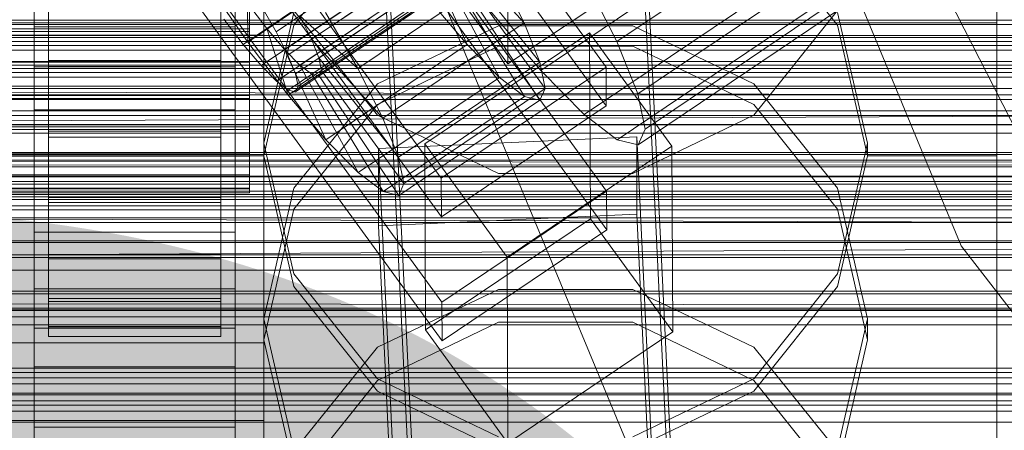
# Model space of a CAD drawing. Header units: millimetres. Extents: x -4738 to 65662, y -68080 to 6847.
# Tile 273 of 656: x 132 to 201, y -34313 to -34285. Entities that reach past the tile are written whole.
import ezdxf

# ---------------------------------------------------------------- set-up
doc = ezdxf.new("R2010")
doc.units = ezdxf.units.MM
for name, color, linetype, lineweight in [('COTAS_O', 1, 'Continuous', 0), ('COTAS_P', 1, 'Continuous', 0), ('frontal_briquetadora', 7, 'Continuous', 0), ('frontal_C01', 7, 'Continuous', 0), ('frontal_C02', 7, 'Continuous', 0), ('frontal_C03', 7, 'Continuous', 0), ('frontal_mezcladora', 7, 'Continuous', 0), ('frontal_secador', 7, 'Continuous', 0)]:
    doc.layers.add(name, color=color, linetype=linetype, lineweight=lineweight)
doc.dimstyles.new('R19_100', dxfattribs={"dimtxt": 250, "dimasz": 150, "dimexe": 150, "dimexo": 80, "dimgap": 100, "dimtad": 1, "dimtih": 1, "dimtoh": 1, "dimdsep": 46, "dimcen": 0.09, "dimadec": 0, "dimazin": 0, "dimtfac": 1, "dimtdec": 4, "dimtofl": 0, "dimtmove": 0, "dimatfit": 3, "dimfxl": 1, "dimtolj": 1, "dimtzin": 0, "dimarcsym": 0})

# ---------------------------------------------------------------- blocks, each defined once
blk = doc.blocks.new('DIM_R30_48')
at = {"layer": 'COTAS_O'}
for p, q in [((-1725, -33700), (-1575, -33655)), ((1725, -33700), (1575, -33655)), ((-1725, -34400), (-1725, -33700)), ((-1725, -33700), (1725, -33700)), ((-1725, -33700), (-1575, -33745)), ((1725, -33700), (1575, -33745)), ((1725, -34400), (1725, -33700))]:
    blk.add_line(p, q, dxfattribs=at)
blk.add_text('3450 O', height=250, dxfattribs=at).set_placement((0, -33600))
blk = doc.blocks.new('DIM_R30_49')
at = {"layer": 'COTAS_P'}
for p, q in [((-150, -32300), (550, -32300)), ((550, -32300), (505, -32450)), ((550, -34900), (550, -32300)), ((550, -32300), (595, -32450)), ((550, -34900), (505, -34750)), ((550, -34900), (595, -34750)), ((-150, -34900), (550, -34900))]:
    blk.add_line(p, q, dxfattribs=at)
blk.add_text('2600 P', height=250, rotation=90, dxfattribs=at).set_placement((450, -33600))
blk = doc.blocks.new('DIM_R30_52')
at = {"layer": 'COTAS_O'}
for p, q in [((-650, -34200), (-500, -34155)), ((650, -34200), (500, -34155)), ((-650, -34900), (-650, -34200)), ((-650, -34200), (650, -34200)), ((-650, -34200), (-500, -34245)), ((650, -34200), (500, -34245)), ((650, -34900), (650, -34200))]:
    blk.add_line(p, q, dxfattribs=at)
blk.add_text('1300 O', height=250, dxfattribs=at).set_placement((0, -34100))
blk = doc.blocks.new('DIM_R30_57')
at = {"layer": 'COTAS_P'}
for p, q in [((-305, -34680), (395, -34680)), ((395, -34680), (350, -34830)), ((395, -36000), (395, -34680)), ((395, -34680), (440, -34830)), ((395, -36000), (350, -35850)), ((395, -36000), (440, -35850)), ((-305, -36000), (395, -36000))]:
    blk.add_line(p, q, dxfattribs=at)
blk.add_text('1320 P', height=250, rotation=90, dxfattribs=at).set_placement((295, -35340))

msp = doc.modelspace()

# ---------------------------------------------------------------- linework, layer by layer
at = {"layer": 'frontal_briquetadora'}
for p, q in [((200, -34284.973), (200, -34267.941)), ((200, -34288.446), (200, -34268.879)), ((200, -34288.435), (200, -34268.884)), ((200, -34289.306), (200, -34270.216)), ((200, -34272.021), (200, -34289.389)), ((200, -34274.379), (200, -34294.247)), ((200, -34275), (200, -34294.5)), ((200, -34275), (200, -34294.021)), ((200, -34275), (200, -34292.221)), ((200, -34275), (200, -34294.515)), ((200, -34275), (200, -34294.867)), ((200, -34295.487), (200, -34275.621)), ((151.08, -34285.14), (156.906, -34277.832)), ((183.094, -34277.832), (188.92, -34285.14)), ((200, -34293.039), (200, -34277.979)), ((200, -34279.784), (200, -34298.691)), ((200, -34281.116), (200, -34300.517)), ((200, -34281.121), (200, -34300.538)), ((200, -34282.059), (200, -34296.162)), ((151.08, -34284.263), (149, -34293.364)), ((156.906, -34291.418), (151.08, -34284.112)), ((188.92, -34284.112), (183.094, -34291.418)), ((191, -34293.364), (188.92, -34284.263)), ((-160, -34284.973), (200, -34284.973)), ((149, -34294.247), (151.08, -34285.14)), ((156.907, -34289.221), (165.327, -34285.179)), ((165.327, -34285.179), (174.673, -34285.179)), ((174.673, -34285.179), (183.093, -34289.221)), ((188.92, -34285.14), (191, -34294.247)), ((200, -34302.341), (200, -34284.973)), ((165.326, -34286.607), (156.906, -34290.664)), ((174.674, -34286.607), (165.326, -34286.607)), ((183.094, -34290.664), (174.674, -34286.607)), ((200, -34307.656), (200, -34288.435)), ((200, -34307.682), (200, -34288.446)), ((-160, -34289.389), (200, -34289.389)), ((151.08, -34296.503), (156.907, -34289.221)), ((183.093, -34289.221), (188.92, -34296.503)), ((200, -34307.847), (200, -34289.306)), ((200, -34289.389), (200, -34306.421)), ((156.906, -34290.664), (151.08, -34297.965)), ((188.92, -34297.964), (183.094, -34290.664)), ((165.326, -34295.473), (156.906, -34291.418)), ((183.094, -34291.418), (174.674, -34295.473)), ((200, -34292.221), (200, -34306.82)), ((200, -34303.498), (200, -34293.039)), ((149, -34293.364), (149, -34294.247)), ((149, -34293.364), (151.08, -34302.464)), ((188.92, -34302.464), (191, -34293.364)), ((191, -34293.364), (191, -34294.247)), ((149, -34294.247), (131, -34294.247)), ((151.08, -34303.343), (149, -34294.247)), ((191, -34294.247), (188.92, -34303.343)), ((200, -34294.247), (191, -34294.247)), ((200, -34294.021), (200, -34312.312)), ((200, -34294.247), (200, -34314.065)), ((200, -34294.5), (200, -34313.519)), ((200, -34294.515), (200, -34313.55)), ((200, -34294.867), (200, -34314.683)), ((174.674, -34295.473), (165.326, -34295.473)), ((200, -34315.301), (200, -34295.487)), ((149, -34305.584), (151.08, -34296.503)), ((188.92, -34296.503), (191, -34305.584)), ((200, -34296.162), (200, -34305.188)), ((151.08, -34297.965), (149, -34307.055)), ((191, -34307.055), (188.92, -34297.964)), ((200, -34298.691), (200, -34316.687)), ((200, -34300.517), (200, -34319.289)), ((200, -34300.538), (200, -34319.325)), ((151.08, -34302.464), (156.907, -34309.762)), ((183.093, -34309.762), (188.92, -34302.464)), ((200, -34317.401), (200, -34302.341)), ((156.906, -34310.629), (151.08, -34303.343)), ((188.92, -34303.343), (183.094, -34310.629)), ((156.907, -34307.571), (165.327, -34303.551)), ((165.327, -34303.551), (174.673, -34303.551)), ((174.673, -34303.551), (183.093, -34307.571)), ((200, -34307.765), (200, -34303.498)), ((200, -34305.188), (200, -34307.765)), ((149, -34305.584), (149, -34307.055)), ((151.08, -34314.665), (149, -34305.584)), ((165.326, -34305.831), (156.906, -34309.876)), ((174.674, -34305.831), (165.326, -34305.831)), ((183.094, -34309.876), (174.674, -34305.831)), ((191, -34305.584), (188.92, -34314.665)), ((191, -34305.584), (191, -34307.055)), ((200, -34306.421), (200, -34320.524)), ((200, -34306.82), (200, -34316.575)), ((149, -34307.055), (151.08, -34316.128)), ((151.08, -34314.816), (156.907, -34307.571)), ((183.093, -34307.571), (188.92, -34314.816)), ((188.92, -34316.128), (191, -34307.055)), ((200, -34326.072), (200, -34307.656)), ((200, -34326.113), (200, -34307.682)), ((200, -34325.125), (200, -34307.847)), ((156.906, -34309.876), (151.08, -34317.151)), ((156.907, -34309.762), (165.327, -34313.812)), ((174.673, -34313.812), (183.093, -34309.762)), ((188.92, -34317.151), (183.094, -34309.876)), ((165.326, -34314.669), (156.906, -34310.629)), ((183.094, -34310.629), (174.674, -34314.669)), ((200, -34312.312), (200, -34329.168))]:
    msp.add_line(p, q, dxfattribs=at)
at = {"layer": 'frontal_C01'}
for p, q in [((149.85, -34285.602), (363.648, -34141.374)), ((147.554, -34286.48), (361.352, -34142.252)), ((150.672, -34287.233), (364.471, -34143.005)), ((148.798, -34287.95), (362.596, -34143.721)), ((151.191, -34288.527), (364.989, -34144.299)), ((149.865, -34289.034), (363.664, -34144.806)), ((151.369, -34289.397), (365.168, -34145.169)), ((150.683, -34289.659), (364.482, -34145.431)), ((151.196, -34289.783), (364.995, -34145.555)), ((173.554, -34286.276), (357.863, -34161.941)), ((168.263, -34288.299), (352.572, -34163.964)), ((175.016, -34289.929), (359.326, -34165.594)), ((171.275, -34291.359), (355.584, -34167.025)), ((175.521, -34292.384), (359.83, -34168.049)), ((173.584, -34293.124), (357.893, -34168.79)), ((175.032, -34293.474), (359.341, -34169.139)), ((145.277, -34250.21), (172.809, -34288.064)), ((172.821, -34290.76), (145.289, -34252.906)), ((161.341, -34295.801), (133.809, -34257.946)), ((145.315, -34258.838), (172.847, -34296.692)), ((133, -34306.231), (133, -34260.008)), ((147, -34260.008), (147, -34306.231)), ((133.821, -34260.642), (161.353, -34298.497)), ((172.859, -34299.388), (145.327, -34261.534)), ((133, -34262.704), (133, -34308.927)), ((147, -34308.927), (147, -34262.704)), ((161.379, -34304.428), (133.847, -34266.574)), ((133, -34314.858), (133, -34268.636)), ((147, -34268.636), (147, -34314.858)), ((133.859, -34269.27), (161.391, -34307.125)), ((133, -34271.332), (133, -34317.555)), ((147, -34317.555), (147, -34271.332)), ((159.022, -34278.744), (149.192, -34285.375)), ((147.868, -34286.317), (157.698, -34279.686)), ((162.14, -34279.497), (152.311, -34286.128)), ((167.102, -34284.978), (162.14, -34279.497)), ((160.266, -34280.213), (150.436, -34286.844)), ((162.659, -34280.791), (152.829, -34287.422)), ((163.144, -34286.491), (160.266, -34280.213)), ((168.196, -34287.711), (162.659, -34280.791)), ((161.333, -34281.298), (151.503, -34287.929)), ((155.535, -34288.167), (165.365, -34281.536)), ((165.397, -34288.781), (161.333, -34281.298)), ((167.102, -34284.978), (165.365, -34281.536)), ((162.151, -34281.923), (152.321, -34288.554)), ((162.664, -34282.047), (152.835, -34288.678)), ((162.837, -34281.661), (153.008, -34288.292)), ((167.125, -34290.101), (162.151, -34281.923)), ((168.208, -34290.362), (162.664, -34282.047)), ((168.573, -34289.547), (162.837, -34281.661)), ((171.232, -34281.674), (173.554, -34286.276)), ((134, -34282.696), (134, -34285.392)), ((134, -34282.696), (134, -34287.606)), ((147.868, -34286.317), (145.047, -34282.264)), ((146, -34285.392), (146, -34282.696)), ((146, -34287.606), (146, -34282.696)), ((134, -34285.587), (134, -34283.107)), ((134, -34288.031), (134, -34283.107)), ((134, -34285.392), (134, -34283.232)), ((134, -34283.406), (134, -34285.587)), ((146, -34283.107), (146, -34285.587)), ((146, -34283.107), (146, -34288.031)), ((146, -34283.232), (146, -34285.392)), ((146, -34285.587), (146, -34283.406)), ((148, -34285.392), (148, -34283.232)), ((148, -34283.406), (148, -34285.587)), ((150.688, -34290.02), (160.518, -34283.389)), ((160.518, -34283.389), (163.144, -34286.491)), ((147.856, -34283.621), (147.868, -34286.317)), ((147.856, -34283.621), (149.192, -34285.375)), ((148.779, -34283.747), (149.85, -34285.602)), ((153.275, -34284.25), (155.535, -34288.167)), ((168.263, -34288.299), (164.752, -34284.152)), ((147.554, -34286.48), (146.218, -34284.726)), ((152.311, -34286.128), (151.488, -34284.497)), ((151.488, -34284.497), (155.535, -34288.167)), ((148, -34285.392), (-148, -34285.392)), ((-148, -34285.587), (148, -34285.587)), ((134, -34285.392), (146, -34285.392)), ((134, -34287.718), (134, -34285.392)), ((146, -34285.587), (134, -34285.587)), ((134, -34285.587), (134, -34287.919)), ((146, -34285.392), (146, -34287.718)), ((146, -34287.919), (146, -34285.587)), ((148, -34287.718), (148, -34285.392)), ((148, -34285.587), (148, -34287.919)), ((149.192, -34285.375), (150.688, -34290.02)), ((149.192, -34285.375), (150.436, -34286.844)), ((149.85, -34285.602), (150.672, -34287.233)), ((157.272, -34291.609), (167.102, -34284.978)), ((168.196, -34287.711), (167.102, -34284.978)), ((150.688, -34290.02), (147.868, -34286.317)), ((152.829, -34287.422), (152.311, -34286.128)), ((152.311, -34286.128), (157.272, -34291.609)), ((160.19, -34293.415), (171.658, -34285.678)), ((171.658, -34285.678), (171.715, -34298.62)), ((171.658, -34285.678), (177.394, -34293.565)), ((173.554, -34286.276), (175.016, -34289.929)), ((148.798, -34287.95), (147.554, -34286.48)), ((150.436, -34286.844), (153.314, -34293.123)), ((150.436, -34286.844), (151.503, -34287.929)), ((153.314, -34293.123), (163.144, -34286.491)), ((163.144, -34286.491), (165.397, -34288.781)), ((134, -34287.718), (134, -34287.606)), ((134, -34287.606), (134, -34292.53)), ((134, -34287.606), (146, -34287.606)), ((146, -34292.53), (146, -34287.606)), ((146, -34287.606), (146, -34287.718)), ((150.672, -34287.233), (151.191, -34288.527)), ((153.008, -34288.292), (152.829, -34287.422)), ((152.829, -34287.422), (158.366, -34294.342)), ((-148, -34287.718), (148, -34287.718)), ((-148, -34287.919), (148, -34287.919)), ((134, -34290.05), (134, -34287.718)), ((146, -34287.718), (134, -34287.718)), ((134, -34287.919), (134, -34288.031)), ((146, -34287.919), (134, -34287.919)), ((134, -34287.919), (134, -34290.245)), ((134, -34288.031), (146, -34288.031)), ((134, -34292.941), (134, -34288.031)), ((146, -34287.718), (146, -34290.05)), ((146, -34288.031), (146, -34287.919)), ((146, -34290.245), (146, -34287.919)), ((146, -34288.031), (146, -34292.941)), ((148, -34290.05), (148, -34287.718)), ((148, -34287.919), (148, -34290.245)), ((149.865, -34289.034), (148.798, -34287.95)), ((151.503, -34287.929), (155.567, -34295.412)), ((151.503, -34287.929), (152.321, -34288.554)), ((152.835, -34288.678), (153.008, -34288.292)), ((153.008, -34288.292), (158.743, -34296.178)), ((155.535, -34288.167), (157.272, -34291.609)), ((158.366, -34294.342), (168.196, -34287.711)), ((172.809, -34288.064), (161.341, -34295.801)), ((168.573, -34289.547), (168.196, -34287.711)), ((171.275, -34291.359), (168.263, -34288.299)), ((172.821, -34290.76), (172.809, -34288.064)), ((150.683, -34289.659), (149.865, -34289.034)), ((151.191, -34288.527), (151.369, -34289.397)), ((152.321, -34288.554), (157.295, -34296.732)), ((152.321, -34288.554), (152.835, -34288.678)), ((152.835, -34288.678), (158.378, -34296.993)), ((155.567, -34295.412), (165.397, -34288.781)), ((165.397, -34288.781), (167.125, -34290.101)), ((151.196, -34289.783), (150.683, -34289.659)), ((151.369, -34289.397), (151.196, -34289.783)), ((158.743, -34296.178), (168.573, -34289.547)), ((168.208, -34290.362), (168.573, -34289.547)), ((-148, -34290.05), (148, -34290.05)), ((-148, -34290.245), (148, -34290.245)), ((134, -34292.231), (134, -34290.05)), ((134, -34290.05), (134, -34292.53)), ((146, -34290.05), (134, -34290.05)), ((134, -34290.245), (134, -34292.941)), ((146, -34290.245), (134, -34290.245)), ((134, -34290.245), (134, -34292.405)), ((146, -34292.53), (146, -34290.05)), ((146, -34290.05), (146, -34292.231)), ((146, -34292.941), (146, -34290.245)), ((146, -34292.405), (146, -34290.245)), ((148, -34292.231), (148, -34290.05)), ((148, -34290.245), (148, -34292.405)), ((153.314, -34293.123), (150.688, -34290.02)), ((157.295, -34296.732), (167.125, -34290.101)), ((158.378, -34296.993), (168.208, -34290.362)), ((167.125, -34290.101), (168.208, -34290.362)), ((175.016, -34289.929), (175.521, -34292.384)), ((161.353, -34298.497), (172.821, -34290.76)), ((157.272, -34291.609), (158.366, -34294.342)), ((173.584, -34293.124), (171.275, -34291.359)), ((-148, -34292.231), (148, -34292.231)), ((-148, -34292.405), (148, -34292.405)), ((134, -34294.111), (134, -34292.231)), ((134, -34292.231), (134, -34297.134)), ((146, -34292.231), (134, -34292.231)), ((134, -34292.405), (134, -34297.502)), ((146, -34292.405), (134, -34292.405)), ((134, -34292.405), (134, -34294.253)), ((146, -34297.134), (146, -34292.231)), ((146, -34292.231), (146, -34294.111)), ((146, -34297.502), (146, -34292.405)), ((146, -34294.253), (146, -34292.405)), ((148, -34294.111), (148, -34292.231)), ((148, -34292.405), (148, -34294.253)), ((175.521, -34292.384), (175.032, -34293.474)), ((134, -34292.53), (134, -34297.134)), ((134, -34292.53), (146, -34292.53)), ((134, -34292.941), (146, -34292.941)), ((134, -34297.502), (134, -34292.941)), ((146, -34297.134), (146, -34292.53)), ((146, -34292.941), (146, -34297.502)), ((155.567, -34295.412), (153.314, -34293.123)), ((156.962, -34293.72), (174.943, -34292.921)), ((175.032, -34293.474), (173.584, -34293.124)), ((174.943, -34292.921), (174.943, -34298.314)), ((174.943, -34292.921), (177.811, -34352.709)), ((156.962, -34299.114), (156.962, -34293.72)), ((159.83, -34353.509), (156.962, -34293.72)), ((160.247, -34306.356), (160.19, -34293.415)), ((165.926, -34301.301), (160.19, -34293.415)), ((177.394, -34293.565), (165.926, -34301.301)), ((177.451, -34306.506), (177.394, -34293.565)), ((-148, -34294.111), (148, -34294.111)), ((-148, -34294.253), (148, -34294.253)), ((134, -34295.562), (134, -34294.111)), ((134, -34294.111), (134, -34301.102)), ((146, -34294.111), (134, -34294.111)), ((134, -34294.253), (134, -34301.403)), ((146, -34294.253), (134, -34294.253)), ((134, -34294.253), (134, -34295.663)), ((146, -34301.102), (146, -34294.111)), ((146, -34294.111), (146, -34295.562)), ((146, -34301.403), (146, -34294.253)), ((146, -34295.663), (146, -34294.253)), ((148, -34295.562), (148, -34294.111)), ((148, -34294.253), (148, -34295.663)), ((158.366, -34294.342), (158.743, -34296.178)), ((-148, -34295.562), (148, -34295.562)), ((-148, -34295.663), (148, -34295.663)), ((134, -34296.485), (134, -34295.562)), ((134, -34295.562), (134, -34304.166)), ((146, -34295.562), (134, -34295.562)), ((134, -34295.663), (134, -34304.378)), ((146, -34295.663), (134, -34295.663)), ((134, -34295.663), (134, -34296.537)), ((146, -34304.166), (146, -34295.562)), ((146, -34295.562), (146, -34296.485)), ((146, -34304.378), (146, -34295.663)), ((146, -34296.537), (146, -34295.663)), ((148, -34296.485), (148, -34295.562)), ((148, -34295.663), (148, -34296.537)), ((157.295, -34296.732), (155.567, -34295.412)), ((161.341, -34295.801), (161.353, -34298.497)), ((-148, -34296.485), (148, -34296.485)), ((-148, -34296.537), (148, -34296.537)), ((134, -34296.818), (134, -34296.485)), ((134, -34296.485), (134, -34306.115)), ((146, -34296.485), (134, -34296.485)), ((134, -34296.537), (134, -34306.225)), ((146, -34296.537), (134, -34296.537)), ((134, -34296.537), (134, -34296.818)), ((146, -34306.115), (146, -34296.485)), ((146, -34296.485), (146, -34296.818)), ((146, -34306.225), (146, -34296.537)), ((146, -34296.818), (146, -34296.537)), ((148, -34296.818), (148, -34296.485)), ((148, -34296.537), (148, -34296.818)), ((158.743, -34296.178), (158.378, -34296.993)), ((-148, -34296.818), (148, -34296.818)), ((134, -34296.818), (134, -34306.817)), ((146, -34296.818), (134, -34296.818)), ((134, -34297.134), (134, -34301.102)), ((134, -34297.134), (146, -34297.134)), ((146, -34306.817), (146, -34296.818)), ((146, -34301.102), (146, -34297.134)), ((158.378, -34296.993), (157.295, -34296.732)), ((172.847, -34296.692), (161.379, -34304.428)), ((172.859, -34299.388), (172.847, -34296.692)), ((134, -34297.502), (146, -34297.502)), ((134, -34301.403), (134, -34297.502)), ((146, -34297.502), (146, -34301.403)), ((174.943, -34298.314), (156.962, -34299.114)), ((171.715, -34298.62), (160.247, -34306.356)), ((177.451, -34306.506), (171.715, -34298.62)), ((177.811, -34358.103), (174.943, -34298.314)), ((159.83, -34358.902), (156.962, -34299.114)), ((161.391, -34307.125), (172.859, -34299.388)), ((134, -34301.102), (134, -34304.166)), ((134, -34301.102), (146, -34301.102)), ((134, -34301.403), (146, -34301.403)), ((134, -34304.378), (134, -34301.403)), ((146, -34304.166), (146, -34301.102)), ((146, -34301.403), (146, -34304.378)), ((165.926, -34301.301), (165.983, -34314.242)), ((133, -34316.438), (133, -34303.496)), ((133, -34303.496), (147, -34303.496)), ((133, -34313.126), (133, -34303.496)), ((147, -34303.496), (147, -34316.438)), ((147, -34303.496), (147, -34313.126)), ((134, -34304.166), (134, -34306.115)), ((134, -34304.166), (146, -34304.166)), ((134, -34304.378), (146, -34304.378)), ((134, -34306.225), (134, -34304.378)), ((146, -34306.115), (146, -34304.166)), ((146, -34304.378), (146, -34306.225)), ((161.379, -34304.428), (161.391, -34307.125)), ((134, -34306.115), (134, -34306.817)), ((134, -34306.115), (146, -34306.115)), ((146, -34306.817), (146, -34306.115)), ((147, -34306.231), (133, -34306.231)), ((133, -34306.231), (133, -34308.927)), ((134, -34306.225), (146, -34306.225)), ((134, -34306.817), (134, -34306.225)), ((134, -34306.817), (146, -34306.817)), ((146, -34306.225), (146, -34306.817)), ((147, -34308.927), (147, -34306.231)), ((160.247, -34306.356), (165.983, -34314.242)), ((165.983, -34314.242), (177.451, -34306.506)), ((131, -34307.271), (149, -34307.271)), ((149, -34307.271), (149, -34312.663)), ((149, -34307.271), (149, -34353.108)), ((133, -34308.927), (147, -34308.927)), ((149, -34312.663), (131, -34312.663)), ((149, -34358.5), (149, -34312.663)), ((147, -34313.126), (133, -34313.126)), ((133, -34313.126), (133, -34326.067)), ((147, -34326.067), (147, -34313.126))]:
    msp.add_line(p, q, dxfattribs=at)
at = {"layer": 'frontal_C02'}
for p, q in [((133, -34288.055), (133, -34242.237)), ((147, -34242.237), (147, -34288.055)), ((133, -34245.217), (133, -34291.036)), ((147, -34291.036), (147, -34245.217)), ((174.943, -34265.663), (177.811, -34324.929)), ((159.83, -34325.721), (156.962, -34266.456)), ((177.811, -34330.891), (174.943, -34271.625)), ((159.83, -34331.684), (156.962, -34272.418)), ((165.926, -34273.539), (165.983, -34287.845)), ((133, -34290.021), (133, -34275.714)), ((133, -34285.26), (133, -34275.714)), ((147, -34275.714), (147, -34290.021)), ((147, -34275.714), (147, -34285.26)), ((149, -34279.887), (149, -34285.848)), ((149, -34279.887), (149, -34325.324)), ((160.247, -34280.028), (165.983, -34287.845)), ((165.983, -34287.845), (177.451, -34280.176)), ((147, -34285.26), (133, -34285.26)), ((133, -34285.26), (133, -34299.566)), ((147, -34299.566), (147, -34285.26)), ((149, -34285.848), (131, -34285.848)), ((149, -34331.285), (149, -34285.848)), ((147, -34288.055), (133, -34288.055)), ((133, -34288.055), (133, -34291.036)), ((147, -34291.036), (147, -34288.055)), ((147, -34290.021), (133, -34290.021)), ((133, -34290.021), (133, -34299.566)), ((147, -34299.566), (147, -34290.021)), ((133, -34291.036), (147, -34291.036)), ((133, -34299.566), (147, -34299.566))]:
    msp.add_line(p, q, dxfattribs=at)
at = {"layer": 'frontal_C03'}
for p, q in [((-1250, -34284.794), (1250, -34284.794)), ((1496, -34285.106), (-1496, -34285.106)), ((1250, -34286.273), (-1250, -34286.273)), ((1250, -34286.559), (-1250, -34286.559)), ((1250, -34286.875), (-1250, -34286.875)), ((1250, -34287.669), (-1250, -34287.669)), ((-1496, -34288.163), (1496, -34288.163)), ((1496, -34288.754), (-1496, -34288.754)), ((-1250, -34288.434), (1250, -34288.434)), ((1250, -34289.556), (-1250, -34289.556)), ((1250, -34290.321), (-1250, -34290.321)), ((1250, -34291.115), (-1250, -34291.115)), ((1250, -34291.431), (-1250, -34291.431)), ((1496, -34292.063), (-1496, -34292.063)), ((1496, -34292.655), (-1496, -34292.655)), ((1250, -34294.544), (-1250, -34294.544)), ((1496, -34295.711), (-1496, -34295.711)), ((1496, -34296.213), (-1496, -34296.213)), ((1250, -34296.023), (-1250, -34296.023)), ((1250, -34296.711), (-1250, -34296.711)), ((1250, -34297.088), (-1250, -34297.088)), ((1496, -34298.552), (-1496, -34298.552)), ((1496, -34298.887), (-1496, -34298.887)), ((1496, -34300.153), (-1496, -34300.153)), ((1496, -34300.271), (-1496, -34300.271)), ((1250, -34301.139), (-1250, -34301.139)), ((1250, -34302.211), (-1250, -34302.211)), ((1250, -34303.665), (-1250, -34303.665)), ((1250, -34304.919), (-1250, -34304.919)), ((1250, -34309.017), (-1250, -34309.017)), ((1250, -34309.333), (-1250, -34309.333)), ((1250, -34309.698), (-1250, -34309.698)), ((1250, -34310.127), (-1250, -34310.127)), ((1250, -34310.767), (-1250, -34310.767)), ((-1250, -34310.891), (1250, -34310.891)), ((1250, -34311.302), (-1250, -34311.302)), ((1250, -34311.605), (-1250, -34311.605)), ((1250, -34312.014), (-1250, -34312.014)), ((1250, -34312.778), (-1250, -34312.778))]:
    msp.add_line(p, q, dxfattribs=at)
at = {"layer": 'frontal_mezcladora'}
for p, q in [((197.531, -34300.5), (187.441, -34276.141)), ((208.143, -34305.84), (194.65, -34279.357)), ((174.149, -34314), (161.361, -34283.129)), ((213.582, -34321.418), (197.531, -34300.5))]:
    msp.add_line(p, q, dxfattribs=at)
at = {"layer": 'frontal_secador'}
for p, q in [((1320, -34286), (-1320, -34286)), ((1250, -34285.859), (-1250, -34285.859)), ((-1250, -34286), (1250, -34286)), ((1320, -34287.929), (-1320, -34287.929)), ((-422.12, -34288.52), (420.5, -34290.5)), ((-1320, -34290), (1320, -34290)), ((-1250, -34290), (1250, -34290)), ((-413.48, -34294.28), (420.5, -34290.5)), ((1320, -34292.071), (-1320, -34292.071)), ((1320, -34294), (-1320, -34294)), ((1250, -34294.141), (-1250, -34294.141)), ((-413.48, -34294.28), (410.42, -34294.82)), ((-407, -34295), (410.42, -34294.82)), ((407, -34295), (-407, -34295)), ((1320, -34295.657), (-1320, -34295.657)), ((1320, -34296.928), (-1320, -34296.928)), ((1250, -34297.285), (-1250, -34297.285)), ((-431.48, -34297.08), (429.5, -34299.5)), ((1320, -34297.727), (-1320, -34297.727)), ((1320, -34298), (-1320, -34298)), ((1250, -34298), (-1250, -34298)), ((-420.92, -34304.12), (429.5, -34299.5)), ((1250, -34301.314), (-1250, -34301.314)), ((1250, -34303.856), (-1250, -34303.856)), ((-420.92, -34304.12), (417.18, -34304.78)), ((-413, -34305), (417.18, -34304.78)), ((1250, -34305.455), (-1250, -34305.455)), ((413, -34305), (-413, -34305)), ((1250, -34306), (-1250, -34306))]:
    msp.add_line(p, q, dxfattribs=at)

# ---------------------------------------------------------------- dimensions: what is measured, and where the dimension line sits
at = {"layer": 'COTAS_O'}
for p1, p2, picture, middle in [((-1725, -34400), (1725, -34400), 'DIM_R30_48', (0, -33700)), ((-650, -34900), (650, -34900), 'DIM_R30_52', (0, -34200))]:
    dim = msp.add_aligned_dim(p1=p1, p2=p2, distance=700, text='<> O', dimstyle='R19_100', dxfattribs=at)
    dim.commit()
    dim.dimension.update_dxf_attribs({"geometry": picture, "text_midpoint": middle})
at = {"layer": 'COTAS_P'}
for p1, p2, picture, middle in [((-150, -34900), (-150, -32300), 'DIM_R30_49', (550, -33600)), ((-305, -36000), (-305, -34680), 'DIM_R30_57', (395, -35340))]:
    dim = msp.add_aligned_dim(p1=p1, p2=p2, distance=-700, text='<> P', dimstyle='R19_100', dxfattribs=at)
    dim.commit()
    dim.dimension.update_dxf_attribs({"geometry": picture, "text_midpoint": middle})

doc.saveas('drawing.dxf')
